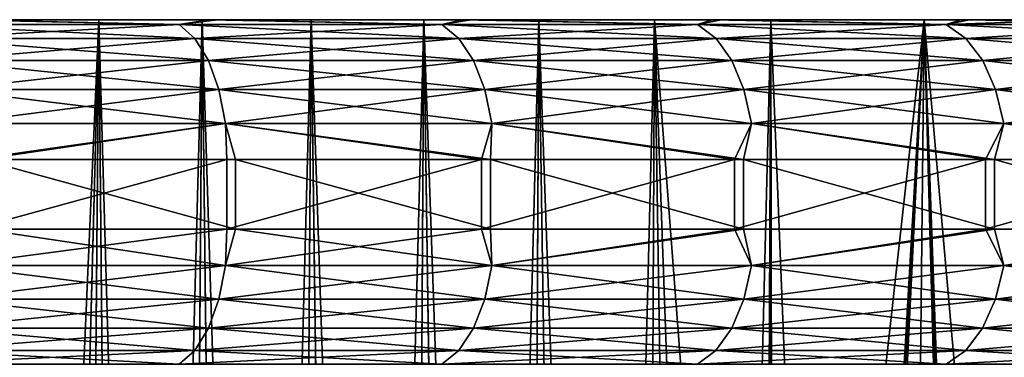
# Model space of a CAD drawing. Header units: millimetres. Extents: x -39.5 to 39.5, y -2 to 94.9.
# Tile 325 of 656: x 17.3 to 22.9, y 18.1 to 20. Entities that reach past the tile are written whole.
import ezdxf

# ---------------------------------------------------------------- set-up
doc = ezdxf.new("R2010")
doc.units = ezdxf.units.MM
doc.header["$LTSCALE"] = 65.185185
for name, color, linetype in [('181', 7, 'CONTINUOUS'), ('392', 7, 'CONTINUOUS'), ('393', 7, 'CONTINUOUS'), ('405', 7, 'CONTINUOUS'), ('406', 7, 'CONTINUOUS'), ('451', 7, 'CONTINUOUS'), ('454', 7, 'CONTINUOUS'), ('456', 7, 'CONTINUOUS')]:
    doc.layers.add(name, color=color, linetype=linetype)

msp = doc.modelspace()

# ---------------------------------------------------------------- linework, layer by layer
at = {"layer": '181', "linetype": 'Continuous'}
for points in [[(16.9748, 20, 34.778), (18.4193, 20, 34.0334), (13.104, 20, 34.4946), (16.9748, 20, 34.778)], [(13.104, 20, 34.4946), (18.4193, 20, 34.0334), (14.1209, 20, 34.0909), (13.104, 20, 34.4946)], [(18.3694, 20, -34.0604), (16.9264, 20, -34.8016), (14.1209, 20, -34.0909), (18.3694, 20, -34.0604)], [(15.1255, 20, -33.6573), (18.3694, 20, -34.0604), (14.1209, 20, -34.0909), (15.1255, 20, -33.6573)], [(14.1209, 20, 34.0909), (18.4193, 20, 34.0334), (15.1255, 20, 33.6573), (14.1209, 20, 34.0909)], [(19.8182, 20, -33.2414), (18.3694, 20, -34.0604), (15.1255, 20, -33.6573), (19.8182, 20, -33.2414)], [(15.423, 20, -33.059), (19.8182, 20, -33.2414), (15.1255, 20, -33.6573), (15.423, 20, -33.059)], [(18.4193, 20, 34.0334), (19.8692, 20, 33.2109), (15.1255, 20, 33.6573), (18.4193, 20, 34.0334)], [(15.1255, 20, 33.6573), (19.8692, 20, 33.2109), (15.423, 20, 33.059), (15.1255, 20, 33.6573)], [(15.7793, 20, -32.5002), (19.8182, 20, -33.2414), (15.423, 20, -33.059), (15.7793, 20, -32.5002)], [(19.8692, 20, 33.2109), (21.3005, 20, 32.3092), (15.423, 20, 33.059), (19.8692, 20, 33.2109)], [(15.423, 20, 33.059), (21.3005, 20, 32.3092), (15.7793, 20, 32.5002), (15.423, 20, 33.059)], [(21.249, 20, -32.343), (19.8182, 20, -33.2414), (15.7793, 20, -32.5002), (21.249, 20, -32.343)], [(16.1951, 20, -31.9798), (21.249, 20, -32.343), (15.7793, 20, -32.5002), (16.1951, 20, -31.9798)], [(15.7793, 20, 32.5002), (21.3005, 20, 32.3092), (16.1951, 20, 31.9798), (15.7793, 20, 32.5002)], [(16.6632, 20, -31.5075), (21.249, 20, -32.343), (16.1951, 20, -31.9798), (16.6632, 20, -31.5075)], [(21.3005, 20, 32.3092), (22.7231, 20, 31.3235), (16.1951, 20, 31.9798), (21.3005, 20, 32.3092)], [(16.1951, 20, 31.9798), (22.7231, 20, 31.3235), (16.6632, 20, 31.5075), (16.1951, 20, 31.9798)], [(22.672, 20, -31.3605), (21.249, 20, -32.343), (16.6632, 20, -31.5075), (22.672, 20, -31.3605)], [(17.1809, 20, -31.0857), (22.672, 20, -31.3605), (16.6632, 20, -31.5075), (17.1809, 20, -31.0857)], [(16.6632, 20, 31.5075), (22.7231, 20, 31.3235), (17.1809, 20, 31.0857), (16.6632, 20, 31.5075)], [(23.3756, 20, -30.8408), (22.672, 20, -31.3605), (17.1809, 20, -31.0857), (23.3756, 20, -30.8408)], [(17.7381, 20, -30.7232), (23.3756, 20, -30.8408), (17.1809, 20, -31.0857), (17.7381, 20, -30.7232)], [(22.7231, 20, 31.3235), (23.4264, 20, 30.8022), (17.1809, 20, 31.0857), (22.7231, 20, 31.3235)], [(17.1809, 20, 31.0857), (23.4264, 20, 30.8022), (17.7381, 20, 30.7232), (17.1809, 20, 31.0857)], [(18.3305, 20, -30.422), (23.3756, 20, -30.8408), (17.7381, 20, -30.7232), (18.3305, 20, -30.422)], [(23.4264, 20, 30.8022), (24.1189, 20, 30.2646), (17.7381, 20, 30.7232), (23.4264, 20, 30.8022)], [(17.7381, 20, 30.7232), (24.1189, 20, 30.2646), (18.3305, 20, 30.422), (17.7381, 20, 30.7232)], [(24.0686, 20, -30.3046), (23.3756, 20, -30.8408), (18.3305, 20, -30.422), (24.0686, 20, -30.3046)], [(18.9547, 20, -30.1845), (24.0686, 20, -30.3046), (18.3305, 20, -30.422), (18.9547, 20, -30.1845)], [(18.3305, 20, 30.422), (24.1189, 20, 30.2646), (18.9547, 20, 30.1845), (18.3305, 20, 30.422)], [(19.5978, 20, -30.0153), (24.0686, 20, -30.3046), (18.9547, 20, -30.1845), (19.5978, 20, -30.0153)], [(24.1189, 20, 30.2646), (24.7965, 20, 29.7124), (18.9547, 20, 30.1845), (24.1189, 20, 30.2646)], [(18.9547, 20, 30.1845), (24.7965, 20, 29.7124), (21.5853, 20, 29.9277), (18.9547, 20, 30.1845)], [(19.5978, 20, 30.0153), (18.9547, 20, 30.1845), (21.5853, 20, 29.9277), (19.5978, 20, 30.0153)], [(21.5853, 20, -29.9277), (24.0686, 20, -30.3046), (19.5978, 20, -30.0153), (21.5853, 20, -29.9277)], [(20.2563, 20, 29.9154), (19.5978, 20, 30.0153), (21.5853, 20, 29.9277), (20.2563, 20, 29.9154)], [(20.2563, 20, -29.9154), (21.5853, 20, -29.9277), (19.5978, 20, -30.0153), (20.2563, 20, -29.9154)], [(20.9184, 20, 29.8862), (20.2563, 20, 29.9154), (21.5853, 20, 29.9277), (20.9184, 20, 29.8862)], [(20.9184, 20, -29.8862), (21.5853, 20, -29.9277), (20.2563, 20, -29.9154), (20.9184, 20, -29.8862)], [(24.7468, 20, -29.7537), (24.0686, 20, -30.3046), (21.5853, 20, -29.9277), (24.7468, 20, -29.7537)], [(22.4632, 20, -29.2746), (24.7468, 20, -29.7537), (21.5853, 20, -29.9277), (22.4632, 20, -29.2746)], [(21.5853, 20, 29.9277), (24.7965, 20, 29.7124), (22.4632, 20, 29.2746), (21.5853, 20, 29.9277)], [(25.4124, 20, -29.1864), (24.7468, 20, -29.7537), (22.4632, 20, -29.2746), (25.4124, 20, -29.1864)], [(23.3212, 20, -28.5957), (25.4124, 20, -29.1864), (22.4632, 20, -29.2746), (23.3212, 20, -28.5957)], [(24.7965, 20, 29.7124), (25.4613, 20, 29.1438), (22.4632, 20, 29.2746), (24.7965, 20, 29.7124)], [(22.4632, 20, 29.2746), (25.4613, 20, 29.1438), (23.3212, 20, 28.5957), (22.4632, 20, 29.2746)]]:
    msp.add_3dface(points, dxfattribs=at)
at = {"layer": '392', "linetype": 'Continuous'}
for points in [[(17.3034, 3.5284, -30.6524), (17.1809, 20, -31.0857), (17.0214, 3.5284, -30.8462), (17.3034, 3.5284, -30.6524)], [(17.7381, 20, -30.7232), (17.1809, 20, -31.0857), (17.3034, 3.5284, -30.6524), (17.7381, 20, -30.7232)], [(17.5955, 3.5284, -30.4735), (17.7381, 20, -30.7232), (17.3034, 3.5284, -30.6524), (17.5955, 3.5284, -30.4735)], [(17.8965, 3.5284, -30.3102), (17.7381, 20, -30.7232), (17.5955, 3.5284, -30.4735), (17.8965, 3.5284, -30.3102)], [(18.3305, 20, -30.422), (17.7381, 20, -30.7232), (18.2054, 3.5284, -30.1629), (18.3305, 20, -30.422)], [(18.2054, 3.5284, -30.1629), (17.7381, 20, -30.7232), (17.8965, 3.5284, -30.3102), (18.2054, 3.5284, -30.1629)], [(18.5214, 3.5284, -30.0321), (18.3305, 20, -30.422), (18.2054, 3.5284, -30.1629), (18.5214, 3.5284, -30.0321)], [(18.9547, 20, -30.1845), (18.3305, 20, -30.422), (18.8436, 3.5284, -29.9181), (18.9547, 20, -30.1845)], [(18.8436, 3.5284, -29.9181), (18.3305, 20, -30.422), (18.5214, 3.5284, -30.0321), (18.8436, 3.5284, -29.9181)], [(19.1706, 3.5284, -29.8212), (18.9547, 20, -30.1845), (18.8436, 3.5284, -29.9181), (19.1706, 3.5284, -29.8212)], [(19.5978, 20, -30.0153), (18.9547, 20, -30.1845), (19.5013, 3.5284, -29.7417), (19.5978, 20, -30.0153)], [(19.5013, 3.5284, -29.7417), (18.9547, 20, -30.1845), (19.1706, 3.5284, -29.8212), (19.5013, 3.5284, -29.7417)], [(19.835, 3.5284, -29.6797), (19.5978, 20, -30.0153), (19.5013, 3.5284, -29.7417), (19.835, 3.5284, -29.6797)], [(20.2563, 20, -29.9154), (19.5978, 20, -30.0153), (20.1703, 3.5284, -29.6351), (20.2563, 20, -29.9154)], [(20.1703, 3.5284, -29.6351), (19.5978, 20, -30.0153), (19.835, 3.5284, -29.6797), (20.1703, 3.5284, -29.6351)], [(20.5059, 3.5284, -29.6081), (20.2563, 20, -29.9154), (20.1703, 3.5284, -29.6351), (20.5059, 3.5284, -29.6081)], [(20.9184, 20, -29.8862), (20.2563, 20, -29.9154), (20.841, 3.5284, -29.5984), (20.9184, 20, -29.8862)], [(20.841, 3.5284, -29.5984), (20.2563, 20, -29.9154), (20.5059, 3.5284, -29.6081), (20.841, 3.5284, -29.5984)], [(21.1747, 3.5284, -29.6057), (20.9184, 20, -29.8862), (20.841, 3.5284, -29.5984), (21.1747, 3.5284, -29.6057)], [(21.5853, 20, -29.9277), (20.9184, 20, -29.8862), (21.546, 11.7384, -29.7782), (21.5853, 20, -29.9277)], [(21.546, 11.7384, -29.7782), (20.9184, 20, -29.8862), (21.5063, 3.5284, -29.63), (21.546, 11.7384, -29.7782)], [(21.5063, 3.5284, -29.63), (20.9184, 20, -29.8862), (21.1747, 3.5284, -29.6057), (21.5063, 3.5284, -29.63)]]:
    msp.add_3dface(points, dxfattribs=at)
at = {"layer": '393', "linetype": 'Continuous'}
for points in [[(21.5853, 20, -29.9277), (21.546, 11.7384, -29.7782), (21.5342, 3.0783, -29.6), (21.5853, 20, -29.9277)], [(21.5449, 3.003, -29.5906), (21.5853, 20, -29.9277), (21.5342, 3.0783, -29.6), (21.5449, 3.003, -29.5906)], [(21.6135, 2.6642, -29.5332), (21.5853, 20, -29.9277), (21.5449, 3.003, -29.5906), (21.6135, 2.6642, -29.5332)], [(22.4632, 20, -29.2746), (21.5853, 20, -29.9277), (22.2789, 2.6642, -29.0345), (22.4632, 20, -29.2746)], [(22.2789, 2.6642, -29.0345), (21.5853, 20, -29.9277), (21.6135, 2.6642, -29.5332), (22.2789, 2.6642, -29.0345)], [(22.9329, 2.6642, -28.5208), (22.4632, 20, -29.2746), (22.2789, 2.6642, -29.0345), (22.9329, 2.6642, -28.5208)], [(23.3212, 20, -28.5957), (22.4632, 20, -29.2746), (23.187, 11.7384, -28.519), (23.3212, 20, -28.5957)], [(23.187, 11.7384, -28.519), (22.4632, 20, -29.2746), (23.0542, 3.5284, -28.4423), (23.187, 11.7384, -28.519)], [(23.0542, 3.5284, -28.4423), (22.4632, 20, -29.2746), (23.0165, 3.0685, -28.4624), (23.0542, 3.5284, -28.4423)], [(23.0165, 3.0685, -28.4624), (22.4632, 20, -29.2746), (23.0059, 3.0022, -28.4695), (23.0165, 3.0685, -28.4624)], [(23.0059, 3.0022, -28.4695), (22.4632, 20, -29.2746), (22.9329, 2.6642, -28.5208), (23.0059, 3.0022, -28.4695)]]:
    msp.add_3dface(points, dxfattribs=at)
at = {"layer": '405', "linetype": 'Continuous'}
for points in [[(21.546, 11.7384, 29.7782), (22.4632, 20, 29.2746), (21.5063, 3.5284, 29.63), (21.546, 11.7384, 29.7782)], [(21.5063, 3.5284, 29.63), (22.4632, 20, 29.2746), (21.5355, 3.0685, 29.5988), (21.5063, 3.5284, 29.63)], [(21.5355, 3.0685, 29.5988), (22.4632, 20, 29.2746), (21.545, 3.0022, 29.5905), (21.5355, 3.0685, 29.5988)], [(21.545, 3.0022, 29.5905), (22.4632, 20, 29.2746), (21.6135, 2.6642, 29.5332), (21.545, 3.0022, 29.5905)], [(21.5853, 20, 29.9277), (22.4632, 20, 29.2746), (21.546, 11.7384, 29.7782), (21.5853, 20, 29.9277)], [(21.6135, 2.6642, 29.5332), (22.4632, 20, 29.2746), (22.2789, 2.6642, 29.0345), (21.6135, 2.6642, 29.5332)], [(22.4632, 20, 29.2746), (23.3212, 20, 28.5957), (22.2789, 2.6642, 29.0345), (22.4632, 20, 29.2746)], [(22.2789, 2.6642, 29.0345), (23.3212, 20, 28.5957), (22.9329, 2.6642, 28.5208), (22.2789, 2.6642, 29.0345)]]:
    msp.add_3dface(points, dxfattribs=at)
at = {"layer": '406', "linetype": 'Continuous'}
for points in [[(17.1809, 20, 31.0857), (17.7381, 20, 30.7232), (17.0192, 3.5284, 30.8478), (17.1809, 20, 31.0857)], [(17.0192, 3.5284, 30.8478), (17.7381, 20, 30.7232), (17.3011, 3.5284, 30.6539), (17.0192, 3.5284, 30.8478)], [(17.3011, 3.5284, 30.6539), (17.7381, 20, 30.7232), (17.5931, 3.5284, 30.4749), (17.3011, 3.5284, 30.6539)], [(17.5931, 3.5284, 30.4749), (17.7381, 20, 30.7232), (17.8941, 3.5284, 30.3114), (17.5931, 3.5284, 30.4749)], [(17.7381, 20, 30.7232), (18.3305, 20, 30.422), (17.8941, 3.5284, 30.3114), (17.7381, 20, 30.7232)], [(17.8941, 3.5284, 30.3114), (18.3305, 20, 30.422), (18.2029, 3.5284, 30.164), (17.8941, 3.5284, 30.3114)], [(18.2029, 3.5284, 30.164), (18.3305, 20, 30.422), (18.519, 3.5284, 30.033), (18.2029, 3.5284, 30.164)], [(18.3305, 20, 30.422), (18.9547, 20, 30.1845), (18.519, 3.5284, 30.033), (18.3305, 20, 30.422)], [(18.519, 3.5284, 30.033), (18.9547, 20, 30.1845), (18.8413, 3.5284, 29.9188), (18.519, 3.5284, 30.033)], [(18.8413, 3.5284, 29.9188), (18.9547, 20, 30.1845), (19.1683, 3.5284, 29.8218), (18.8413, 3.5284, 29.9188)], [(18.9547, 20, 30.1845), (19.5978, 20, 30.0153), (19.1683, 3.5284, 29.8218), (18.9547, 20, 30.1845)], [(19.1683, 3.5284, 29.8218), (19.5978, 20, 30.0153), (19.4992, 3.5284, 29.7422), (19.1683, 3.5284, 29.8218)], [(19.4992, 3.5284, 29.7422), (19.5978, 20, 30.0153), (19.8331, 3.5284, 29.68), (19.4992, 3.5284, 29.7422)], [(19.5978, 20, 30.0153), (20.2563, 20, 29.9154), (19.8331, 3.5284, 29.68), (19.5978, 20, 30.0153)], [(19.8331, 3.5284, 29.68), (20.2563, 20, 29.9154), (20.1688, 3.5284, 29.6353), (19.8331, 3.5284, 29.68)], [(20.1688, 3.5284, 29.6353), (20.2563, 20, 29.9154), (20.5047, 3.5284, 29.6081), (20.1688, 3.5284, 29.6353)], [(20.2563, 20, 29.9154), (20.9184, 20, 29.8862), (20.5047, 3.5284, 29.6081), (20.2563, 20, 29.9154)], [(20.5047, 3.5284, 29.6081), (20.9184, 20, 29.8862), (20.8401, 3.5284, 29.5984), (20.5047, 3.5284, 29.6081)], [(20.8401, 3.5284, 29.5984), (20.9184, 20, 29.8862), (21.1743, 3.5284, 29.6057), (20.8401, 3.5284, 29.5984)], [(20.9184, 20, 29.8862), (21.5853, 20, 29.9277), (21.1743, 3.5284, 29.6057), (20.9184, 20, 29.8862)], [(21.5853, 20, 29.9277), (21.546, 11.7384, 29.7782), (21.1743, 3.5284, 29.6057), (21.5853, 20, 29.9277)]]:
    msp.add_3dface(points, dxfattribs=at)
at = {"layer": '451', "linetype": 'Continuous'}
for points in [[(18.4702, 18.8, -34.9156), (17.0178, 18.8, -35.6461), (18.4702, 19.2, -34.9156), (18.4702, 18.8, -34.9156)], [(18.4702, 19.2, -34.9156), (17.0178, 18.8, -35.6461), (17.0178, 19.2, -35.6461), (18.4702, 19.2, -34.9156)], [(17.0672, 18.8, 35.6225), (18.5214, 18.8, 34.8885), (17.0672, 19.2, 35.6225), (17.0672, 18.8, 35.6225)], [(17.0672, 19.2, 35.6225), (18.5214, 18.8, 34.8885), (18.5214, 19.2, 34.8885), (17.0672, 19.2, 35.6225)], [(19.9285, 18.8, -34.1043), (18.4702, 18.8, -34.9156), (19.9285, 19.2, -34.1043), (19.9285, 18.8, -34.1043)], [(19.9285, 19.2, -34.1043), (18.4702, 18.8, -34.9156), (18.4702, 19.2, -34.9156), (19.9285, 19.2, -34.1043)], [(18.5214, 18.8, 34.8885), (19.9808, 18.8, 34.0737), (18.5214, 19.2, 34.8885), (18.5214, 18.8, 34.8885)], [(18.5214, 19.2, 34.8885), (19.9808, 18.8, 34.0737), (19.9808, 19.2, 34.0737), (18.5214, 19.2, 34.8885)], [(21.3765, 18.8, -33.2159), (19.9285, 18.8, -34.1043), (21.3765, 19.2, -33.2159), (21.3765, 18.8, -33.2159)], [(21.3765, 19.2, -33.2159), (19.9285, 18.8, -34.1043), (19.9285, 19.2, -34.1043), (21.3765, 19.2, -33.2159)], [(19.9808, 18.8, 34.0737), (21.4294, 18.8, 33.1818), (19.9808, 19.2, 34.0737), (19.9808, 18.8, 34.0737)], [(19.9808, 19.2, 34.0737), (21.4294, 18.8, 33.1818), (21.4294, 19.2, 33.1818), (19.9808, 19.2, 34.0737)], [(22.8133, 18.8, -32.246), (21.3765, 18.8, -33.2159), (22.8133, 19.2, -32.246), (22.8133, 18.8, -32.246)], [(22.8133, 19.2, -32.246), (21.3765, 18.8, -33.2159), (21.3765, 19.2, -33.2159), (22.8133, 19.2, -32.246)], [(21.4294, 18.8, 33.1818), (22.8661, 18.8, 32.2086), (21.4294, 19.2, 33.1818), (21.4294, 18.8, 33.1818)], [(21.4294, 19.2, 33.1818), (22.8661, 18.8, 32.2086), (22.8661, 19.2, 32.2086), (21.4294, 19.2, 33.1818)], [(24.2275, 18.8, -31.1974), (22.8133, 18.8, -32.246), (24.2275, 19.2, -31.1974), (24.2275, 18.8, -31.1974)], [(24.2275, 19.2, -31.1974), (22.8133, 18.8, -32.246), (22.8133, 19.2, -32.246), (24.2275, 19.2, -31.1974)], [(22.8661, 18.8, 32.2086), (24.2795, 18.8, 31.1569), (22.8661, 19.2, 32.2086), (22.8661, 18.8, 32.2086)], [(22.8661, 19.2, 32.2086), (24.2795, 18.8, 31.1569), (24.2795, 19.2, 31.1569), (22.8661, 19.2, 32.2086)]]:
    msp.add_3dface(points, dxfattribs=at)
at = {"layer": '454', "linetype": 'Continuous'}
for points in [[(17.0178, 18.8, -35.6461), (18.4702, 18.8, -34.9156), (16.9014, 18.5929, -35.6713), (17.0178, 18.8, -35.6461)], [(18.4702, 18.8, -34.9156), (18.4628, 18.5929, -34.8887), (16.9014, 18.5929, -35.6713), (18.4702, 18.8, -34.9156)], [(17.0672, 18.8, 35.6225), (16.9014, 18.5929, 35.6713), (18.4628, 18.5929, 34.8887), (17.0672, 18.8, 35.6225)], [(18.5214, 18.8, 34.8885), (17.0672, 18.8, 35.6225), (18.4628, 18.5929, 34.8887), (18.5214, 18.8, 34.8885)], [(18.4702, 18.8, -34.9156), (19.9285, 18.8, -34.1043), (18.4628, 18.5929, -34.8887), (18.4702, 18.8, -34.9156)], [(19.9285, 18.8, -34.1043), (19.9879, 18.5929, -34.0379), (18.4628, 18.5929, -34.8887), (19.9285, 18.8, -34.1043)], [(18.5214, 18.8, 34.8885), (18.4628, 18.5929, 34.8887), (19.9879, 18.5929, 34.0379), (18.5214, 18.8, 34.8885)], [(19.9808, 18.8, 34.0737), (18.5214, 18.8, 34.8885), (19.9879, 18.5929, 34.0379), (19.9808, 18.8, 34.0737)], [(19.9285, 18.8, -34.1043), (21.3765, 18.8, -33.2159), (19.9879, 18.5929, -34.0379), (19.9285, 18.8, -34.1043)], [(21.4294, 18.8, 33.1818), (19.9808, 18.8, 34.0737), (19.9879, 18.5929, 34.0379), (21.4294, 18.8, 33.1818)], [(21.3765, 18.8, -33.2159), (21.474, 18.5929, -33.1205), (19.9879, 18.5929, -34.0379), (21.3765, 18.8, -33.2159)], [(21.4294, 18.8, 33.1818), (19.9879, 18.5929, 34.0379), (21.474, 18.5929, 33.1205), (21.4294, 18.8, 33.1818)], [(21.3765, 18.8, -33.2159), (22.8133, 18.8, -32.246), (21.474, 18.5929, -33.1205), (21.3765, 18.8, -33.2159)], [(22.8661, 18.8, 32.2086), (21.4294, 18.8, 33.1818), (21.474, 18.5929, 33.1205), (22.8661, 18.8, 32.2086)], [(22.8133, 18.8, -32.246), (22.918, 18.5929, -32.1382), (21.474, 18.5929, -33.1205), (22.8133, 18.8, -32.246)], [(22.8661, 18.8, 32.2086), (21.474, 18.5929, 33.1205), (22.918, 18.5929, 32.1382), (22.8661, 18.8, 32.2086)], [(22.8133, 18.8, -32.246), (24.2275, 18.8, -31.1974), (22.918, 18.5929, -32.1382), (22.8133, 18.8, -32.246)], [(24.2795, 18.8, 31.1569), (22.8661, 18.8, 32.2086), (22.918, 18.5929, 32.1382), (24.2795, 18.8, 31.1569)], [(24.2275, 18.8, -31.1974), (24.3171, 18.5929, -31.093), (22.918, 18.5929, -32.1382), (24.2275, 18.8, -31.1974)], [(24.2795, 18.8, 31.1569), (22.918, 18.5929, 32.1382), (24.3171, 18.5929, 31.093), (24.2795, 18.8, 31.1569)], [(16.8672, 18.3998, 35.5989), (18.4253, 18.3998, 34.818), (16.9014, 18.5929, 35.6713), (16.8672, 18.3998, 35.5989)], [(18.4253, 18.3998, -34.818), (16.8672, 18.3998, -35.5989), (18.4628, 18.5929, -34.8887), (18.4253, 18.3998, -34.818)], [(18.4628, 18.5929, -34.8887), (16.8672, 18.3998, -35.5989), (16.9014, 18.5929, -35.6713), (18.4628, 18.5929, -34.8887)], [(16.9014, 18.5929, 35.6713), (18.4253, 18.3998, 34.818), (18.4628, 18.5929, 34.8887), (16.9014, 18.5929, 35.6713)], [(18.4253, 18.3998, 34.818), (19.9474, 18.3998, 33.9689), (18.4628, 18.5929, 34.8887), (18.4253, 18.3998, 34.818)], [(19.9474, 18.3998, -33.9689), (18.4253, 18.3998, -34.818), (19.9879, 18.5929, -34.0379), (19.9474, 18.3998, -33.9689)], [(19.9879, 18.5929, -34.0379), (18.4253, 18.3998, -34.818), (18.4628, 18.5929, -34.8887), (19.9879, 18.5929, -34.0379)], [(18.4628, 18.5929, 34.8887), (19.9474, 18.3998, 33.9689), (19.9879, 18.5929, 34.0379), (18.4628, 18.5929, 34.8887)], [(19.9474, 18.3998, 33.9689), (21.4304, 18.3998, 33.0533), (19.9879, 18.5929, 34.0379), (19.9474, 18.3998, 33.9689)], [(21.4304, 18.3998, -33.0533), (19.9474, 18.3998, -33.9689), (21.474, 18.5929, -33.1205), (21.4304, 18.3998, -33.0533)], [(21.474, 18.5929, -33.1205), (19.9474, 18.3998, -33.9689), (19.9879, 18.5929, -34.0379), (21.474, 18.5929, -33.1205)], [(19.9879, 18.5929, 34.0379), (21.4304, 18.3998, 33.0533), (21.474, 18.5929, 33.1205), (19.9879, 18.5929, 34.0379)], [(21.4304, 18.3998, 33.0533), (22.8715, 18.3998, 32.073), (21.474, 18.5929, 33.1205), (21.4304, 18.3998, 33.0533)], [(22.8715, 18.3998, -32.073), (21.4304, 18.3998, -33.0533), (22.918, 18.5929, -32.1382), (22.8715, 18.3998, -32.073)], [(22.918, 18.5929, -32.1382), (21.4304, 18.3998, -33.0533), (21.474, 18.5929, -33.1205), (22.918, 18.5929, -32.1382)], [(21.474, 18.5929, 33.1205), (22.8715, 18.3998, 32.073), (22.918, 18.5929, 32.1382), (21.474, 18.5929, 33.1205)], [(22.8715, 18.3998, 32.073), (24.2678, 18.3998, 31.03), (22.918, 18.5929, 32.1382), (22.8715, 18.3998, 32.073)], [(24.2678, 18.3998, -31.03), (22.8715, 18.3998, -32.073), (24.3171, 18.5929, -31.093), (24.2678, 18.3998, -31.03)], [(24.3171, 18.5929, -31.093), (22.8715, 18.3998, -32.073), (22.918, 18.5929, -32.1382), (24.3171, 18.5929, -31.093)], [(22.918, 18.5929, 32.1382), (24.2678, 18.3998, 31.03), (24.3171, 18.5929, 31.093), (22.918, 18.5929, 32.1382)], [(16.8127, 18.234, 35.4839), (18.3658, 18.234, 34.7055), (16.8672, 18.3998, 35.5989), (16.8127, 18.234, 35.4839)], [(18.3658, 18.234, -34.7055), (16.8127, 18.234, -35.4839), (18.4253, 18.3998, -34.818), (18.3658, 18.234, -34.7055)], [(18.4253, 18.3998, -34.818), (16.8127, 18.234, -35.4839), (16.8672, 18.3998, -35.5989), (18.4253, 18.3998, -34.818)], [(16.8672, 18.3998, 35.5989), (18.3658, 18.234, 34.7055), (18.4253, 18.3998, 34.818), (16.8672, 18.3998, 35.5989)], [(18.3658, 18.234, 34.7055), (19.8829, 18.234, 33.8591), (18.4253, 18.3998, 34.818), (18.3658, 18.234, 34.7055)], [(19.8829, 18.234, -33.8591), (18.3658, 18.234, -34.7055), (19.9474, 18.3998, -33.9689), (19.8829, 18.234, -33.8591)], [(19.9474, 18.3998, -33.9689), (18.3658, 18.234, -34.7055), (18.4253, 18.3998, -34.818), (19.9474, 18.3998, -33.9689)], [(18.4253, 18.3998, 34.818), (19.8829, 18.234, 33.8591), (19.9474, 18.3998, 33.9689), (18.4253, 18.3998, 34.818)], [(19.8829, 18.234, 33.8591), (21.3612, 18.234, 32.9465), (19.9474, 18.3998, 33.9689), (19.8829, 18.234, 33.8591)], [(21.3612, 18.234, -32.9465), (19.8829, 18.234, -33.8591), (21.4304, 18.3998, -33.0533), (21.3612, 18.234, -32.9465)], [(21.4304, 18.3998, -33.0533), (19.8829, 18.234, -33.8591), (19.9474, 18.3998, -33.9689), (21.4304, 18.3998, -33.0533)], [(19.9474, 18.3998, 33.9689), (21.3612, 18.234, 32.9465), (21.4304, 18.3998, 33.0533), (19.9474, 18.3998, 33.9689)], [(21.3612, 18.234, 32.9465), (22.7976, 18.234, 31.9694), (21.4304, 18.3998, 33.0533), (21.3612, 18.234, 32.9465)], [(22.7976, 18.234, -31.9694), (21.3612, 18.234, -32.9465), (22.8715, 18.3998, -32.073), (22.7976, 18.234, -31.9694)], [(22.8715, 18.3998, -32.073), (21.3612, 18.234, -32.9465), (21.4304, 18.3998, -33.0533), (22.8715, 18.3998, -32.073)], [(21.4304, 18.3998, 33.0533), (22.7976, 18.234, 31.9694), (22.8715, 18.3998, 32.073), (21.4304, 18.3998, 33.0533)], [(22.7976, 18.234, 31.9694), (24.1894, 18.234, 30.9297), (22.8715, 18.3998, 32.073), (22.7976, 18.234, 31.9694)], [(24.1894, 18.234, -30.9297), (22.7976, 18.234, -31.9694), (24.2678, 18.3998, -31.03), (24.1894, 18.234, -30.9297)], [(24.2678, 18.3998, -31.03), (22.7976, 18.234, -31.9694), (22.8715, 18.3998, -32.073), (24.2678, 18.3998, -31.03)], [(22.8715, 18.3998, 32.073), (24.1894, 18.234, 30.9297), (24.2678, 18.3998, 31.03), (22.8715, 18.3998, 32.073)], [(16.7416, 18.1069, 35.3339), (18.2882, 18.1069, 34.5588), (16.8127, 18.234, 35.4839), (16.7416, 18.1069, 35.3339)], [(18.2882, 18.1069, -34.5588), (16.7416, 18.1069, -35.3339), (18.3658, 18.234, -34.7055), (18.2882, 18.1069, -34.5588)], [(18.3658, 18.234, -34.7055), (16.7416, 18.1069, -35.3339), (16.8127, 18.234, -35.4839), (18.3658, 18.234, -34.7055)], [(16.8127, 18.234, 35.4839), (18.2882, 18.1069, 34.5588), (18.3658, 18.234, 34.7055), (16.8127, 18.234, 35.4839)], [(18.2882, 18.1069, 34.5588), (19.7989, 18.1069, 33.716), (18.3658, 18.234, 34.7055), (18.2882, 18.1069, 34.5588)], [(19.7989, 18.1069, -33.716), (18.2882, 18.1069, -34.5588), (19.8829, 18.234, -33.8591), (19.7989, 18.1069, -33.716)], [(19.8829, 18.234, -33.8591), (18.2882, 18.1069, -34.5588), (18.3658, 18.234, -34.7055), (19.8829, 18.234, -33.8591)], [(18.3658, 18.234, 34.7055), (19.7989, 18.1069, 33.716), (19.8829, 18.234, 33.8591), (18.3658, 18.234, 34.7055)], [(19.7989, 18.1069, 33.716), (21.2709, 18.1069, 32.8073), (19.8829, 18.234, 33.8591), (19.7989, 18.1069, 33.716)], [(21.2709, 18.1069, -32.8073), (19.7989, 18.1069, -33.716), (21.3612, 18.234, -32.9465), (21.2709, 18.1069, -32.8073)], [(21.3612, 18.234, -32.9465), (19.7989, 18.1069, -33.716), (19.8829, 18.234, -33.8591), (21.3612, 18.234, -32.9465)], [(19.8829, 18.234, 33.8591), (21.2709, 18.1069, 32.8073), (21.3612, 18.234, 32.9465), (19.8829, 18.234, 33.8591)], [(21.2709, 18.1069, 32.8073), (22.7013, 18.1069, 31.8343), (21.3612, 18.234, 32.9465), (21.2709, 18.1069, 32.8073)], [(22.7013, 18.1069, -31.8343), (21.2709, 18.1069, -32.8073), (22.7976, 18.234, -31.9694), (22.7013, 18.1069, -31.8343)], [(22.7976, 18.234, -31.9694), (21.2709, 18.1069, -32.8073), (21.3612, 18.234, -32.9465), (22.7976, 18.234, -31.9694)], [(21.3612, 18.234, 32.9465), (22.7013, 18.1069, 31.8343), (22.7976, 18.234, 31.9694), (21.3612, 18.234, 32.9465)], [(22.7013, 18.1069, 31.8343), (24.0872, 18.1069, 30.799), (22.7976, 18.234, 31.9694), (22.7013, 18.1069, 31.8343)], [(24.0872, 18.1069, -30.799), (22.7013, 18.1069, -31.8343), (24.1894, 18.234, -30.9297), (24.0872, 18.1069, -30.799)], [(24.1894, 18.234, -30.9297), (22.7013, 18.1069, -31.8343), (22.7976, 18.234, -31.9694), (24.1894, 18.234, -30.9297)], [(22.7976, 18.234, 31.9694), (24.0872, 18.1069, 30.799), (24.1894, 18.234, 30.9297), (22.7976, 18.234, 31.9694)], [(16.6589, 18.027, 35.1593), (18.1978, 18.027, 34.388), (16.7416, 18.1069, 35.3339), (16.6589, 18.027, 35.1593)], [(18.1978, 18.027, -34.388), (16.6589, 18.027, -35.1593), (18.2882, 18.1069, -34.5588), (18.1978, 18.027, -34.388)], [(18.2882, 18.1069, -34.5588), (16.6589, 18.027, -35.1593), (16.7416, 18.1069, -35.3339), (18.2882, 18.1069, -34.5588)], [(16.7416, 18.1069, 35.3339), (18.1978, 18.027, 34.388), (18.2882, 18.1069, 34.5588), (16.7416, 18.1069, 35.3339)], [(18.1978, 18.027, 34.388), (19.7011, 18.027, 33.5494), (18.2882, 18.1069, 34.5588), (18.1978, 18.027, 34.388)], [(19.7011, 18.027, -33.5494), (18.1978, 18.027, -34.388), (19.7989, 18.1069, -33.716), (19.7011, 18.027, -33.5494)], [(19.7989, 18.1069, -33.716), (18.1978, 18.027, -34.388), (18.2882, 18.1069, -34.5588), (19.7989, 18.1069, -33.716)], [(18.2882, 18.1069, 34.5588), (19.7011, 18.027, 33.5494), (19.7989, 18.1069, 33.716), (18.2882, 18.1069, 34.5588)], [(19.7011, 18.027, 33.5494), (21.1658, 18.027, 32.6451), (19.7989, 18.1069, 33.716), (19.7011, 18.027, 33.5494)], [(21.1658, 18.027, -32.6451), (19.7011, 18.027, -33.5494), (21.2709, 18.1069, -32.8073), (21.1658, 18.027, -32.6451)], [(21.2709, 18.1069, -32.8073), (19.7011, 18.027, -33.5494), (19.7989, 18.1069, -33.716), (21.2709, 18.1069, -32.8073)], [(19.7989, 18.1069, 33.716), (21.1658, 18.027, 32.6451), (21.2709, 18.1069, 32.8073), (19.7989, 18.1069, 33.716)], [(21.1658, 18.027, 32.6451), (22.5891, 18.027, 31.677), (21.2709, 18.1069, 32.8073), (21.1658, 18.027, 32.6451)], [(22.5891, 18.027, -31.677), (21.1658, 18.027, -32.6451), (22.7013, 18.1069, -31.8343), (22.5891, 18.027, -31.677)], [(22.7013, 18.1069, -31.8343), (21.1658, 18.027, -32.6451), (21.2709, 18.1069, -32.8073), (22.7013, 18.1069, -31.8343)], [(21.2709, 18.1069, 32.8073), (22.5891, 18.027, 31.677), (22.7013, 18.1069, 31.8343), (21.2709, 18.1069, 32.8073)], [(22.5891, 18.027, 31.677), (23.9681, 18.027, 30.6468), (22.7013, 18.1069, 31.8343), (22.5891, 18.027, 31.677)], [(23.9681, 18.027, -30.6468), (22.5891, 18.027, -31.677), (24.0872, 18.1069, -30.799), (23.9681, 18.027, -30.6468)], [(24.0872, 18.1069, -30.799), (22.5891, 18.027, -31.677), (22.7013, 18.1069, -31.8343), (24.0872, 18.1069, -30.799)], [(22.7013, 18.1069, 31.8343), (23.9681, 18.027, 30.6468), (24.0872, 18.1069, 30.799), (22.7013, 18.1069, 31.8343)]]:
    msp.add_3dface(points, dxfattribs=at)
at = {"layer": '456', "linetype": 'Continuous'}
for points in [[(16.6592, 19.9727, -35.1601), (16.9264, 20, -34.8016), (18.1982, 19.9727, -34.3887), (16.6592, 19.9727, -35.1601)], [(18.1982, 19.9727, 34.3887), (16.9748, 20, 34.778), (16.6592, 19.9727, 35.1601), (18.1982, 19.9727, 34.3887)], [(16.6592, 19.9727, -35.1601), (18.1982, 19.9727, -34.3887), (16.7419, 19.8927, -35.3346), (16.6592, 19.9727, -35.1601)], [(18.1982, 19.9727, 34.3887), (16.6592, 19.9727, 35.1601), (18.2885, 19.8927, 34.5594), (18.1982, 19.9727, 34.3887)], [(18.2885, 19.8927, 34.5594), (16.6592, 19.9727, 35.1601), (16.7419, 19.8927, 35.3346), (18.2885, 19.8927, 34.5594)], [(16.7419, 19.8927, -35.3346), (18.1982, 19.9727, -34.3887), (18.2885, 19.8927, -34.5594), (16.7419, 19.8927, -35.3346)], [(16.9264, 20, -34.8016), (18.3694, 20, -34.0604), (18.1982, 19.9727, -34.3887), (16.9264, 20, -34.8016)], [(18.4193, 20, 34.0334), (16.9748, 20, 34.778), (18.1982, 19.9727, 34.3887), (18.4193, 20, 34.0334)], [(18.1982, 19.9727, -34.3887), (18.3694, 20, -34.0604), (19.7015, 19.9727, -33.5501), (18.1982, 19.9727, -34.3887)], [(19.7015, 19.9727, 33.5501), (18.4193, 20, 34.0334), (18.1982, 19.9727, 34.3887), (19.7015, 19.9727, 33.5501)], [(18.1982, 19.9727, -34.3887), (19.7015, 19.9727, -33.5501), (18.2885, 19.8927, -34.5594), (18.1982, 19.9727, -34.3887)], [(19.7015, 19.9727, 33.5501), (18.1982, 19.9727, 34.3887), (19.7993, 19.8927, 33.7167), (19.7015, 19.9727, 33.5501)], [(19.7993, 19.8927, 33.7167), (18.1982, 19.9727, 34.3887), (18.2885, 19.8927, 34.5594), (19.7993, 19.8927, 33.7167)], [(18.2885, 19.8927, -34.5594), (19.7015, 19.9727, -33.5501), (19.7993, 19.8927, -33.7167), (18.2885, 19.8927, -34.5594)], [(18.3694, 20, -34.0604), (19.8182, 20, -33.2414), (19.7015, 19.9727, -33.5501), (18.3694, 20, -34.0604)], [(19.8692, 20, 33.2109), (18.4193, 20, 34.0334), (19.7015, 19.9727, 33.5501), (19.8692, 20, 33.2109)], [(19.7015, 19.9727, -33.5501), (19.8182, 20, -33.2414), (21.1662, 19.9727, -32.6458), (19.7015, 19.9727, -33.5501)], [(21.1662, 19.9727, 32.6458), (19.8692, 20, 33.2109), (19.7015, 19.9727, 33.5501), (21.1662, 19.9727, 32.6458)], [(19.7015, 19.9727, -33.5501), (21.1662, 19.9727, -32.6458), (19.7993, 19.8927, -33.7167), (19.7015, 19.9727, -33.5501)], [(21.1662, 19.9727, 32.6458), (19.7015, 19.9727, 33.5501), (21.2713, 19.8927, 32.8079), (21.1662, 19.9727, 32.6458)], [(21.2713, 19.8927, 32.8079), (19.7015, 19.9727, 33.5501), (19.7993, 19.8927, 33.7167), (21.2713, 19.8927, 32.8079)], [(19.7993, 19.8927, -33.7167), (21.1662, 19.9727, -32.6458), (21.2713, 19.8927, -32.8079), (19.7993, 19.8927, -33.7167)], [(19.8182, 20, -33.2414), (21.249, 20, -32.343), (21.1662, 19.9727, -32.6458), (19.8182, 20, -33.2414)], [(21.3005, 20, 32.3092), (19.8692, 20, 33.2109), (21.1662, 19.9727, 32.6458), (21.3005, 20, 32.3092)], [(21.1662, 19.9727, -32.6458), (21.249, 20, -32.343), (22.5895, 19.9727, -31.6776), (21.1662, 19.9727, -32.6458)], [(22.5895, 19.9727, 31.6776), (21.3005, 20, 32.3092), (21.1662, 19.9727, 32.6458), (22.5895, 19.9727, 31.6776)], [(21.1662, 19.9727, -32.6458), (22.5895, 19.9727, -31.6776), (21.2713, 19.8927, -32.8079), (21.1662, 19.9727, -32.6458)], [(22.5895, 19.9727, 31.6776), (21.1662, 19.9727, 32.6458), (22.7017, 19.8927, 31.8349), (22.5895, 19.9727, 31.6776)], [(22.7017, 19.8927, 31.8349), (21.1662, 19.9727, 32.6458), (21.2713, 19.8927, 32.8079), (22.7017, 19.8927, 31.8349)], [(21.249, 20, -32.343), (22.672, 20, -31.3605), (22.5895, 19.9727, -31.6776), (21.249, 20, -32.343)], [(21.2713, 19.8927, -32.8079), (22.5895, 19.9727, -31.6776), (22.7017, 19.8927, -31.8349), (21.2713, 19.8927, -32.8079)], [(22.7231, 20, 31.3235), (21.3005, 20, 32.3092), (22.5895, 19.9727, 31.6776), (22.7231, 20, 31.3235)], [(22.672, 20, -31.3605), (23.3756, 20, -30.8408), (22.5895, 19.9727, -31.6776), (22.672, 20, -31.3605)], [(22.5895, 19.9727, -31.6776), (23.3756, 20, -30.8408), (23.9686, 19.9727, -30.6474), (22.5895, 19.9727, -31.6776)], [(23.9686, 19.9727, 30.6474), (22.7231, 20, 31.3235), (22.5895, 19.9727, 31.6776), (23.9686, 19.9727, 30.6474)], [(22.5895, 19.9727, -31.6776), (23.9686, 19.9727, -30.6474), (22.7017, 19.8927, -31.8349), (22.5895, 19.9727, -31.6776)], [(23.9686, 19.9727, 30.6474), (22.5895, 19.9727, 31.6776), (24.0876, 19.8927, 30.7995), (23.9686, 19.9727, 30.6474)], [(24.0876, 19.8927, 30.7995), (22.5895, 19.9727, 31.6776), (22.7017, 19.8927, 31.8349), (24.0876, 19.8927, 30.7995)], [(22.7017, 19.8927, -31.8349), (23.9686, 19.9727, -30.6474), (24.0876, 19.8927, -30.7995), (22.7017, 19.8927, -31.8349)], [(23.4264, 20, 30.8022), (22.7231, 20, 31.3235), (23.9686, 19.9727, 30.6474), (23.4264, 20, 30.8022)], [(16.7419, 19.8927, -35.3346), (18.2885, 19.8927, -34.5594), (16.8129, 19.7654, -35.4844), (16.7419, 19.8927, -35.3346)], [(18.2885, 19.8927, 34.5594), (16.7419, 19.8927, 35.3346), (18.366, 19.7654, 34.706), (18.2885, 19.8927, 34.5594)], [(18.366, 19.7654, 34.706), (16.7419, 19.8927, 35.3346), (16.8129, 19.7654, 35.4844), (18.366, 19.7654, 34.706)], [(16.8129, 19.7654, -35.4844), (18.2885, 19.8927, -34.5594), (18.366, 19.7654, -34.706), (16.8129, 19.7654, -35.4844)], [(18.2885, 19.8927, -34.5594), (19.7993, 19.8927, -33.7167), (18.366, 19.7654, -34.706), (18.2885, 19.8927, -34.5594)], [(19.7993, 19.8927, 33.7167), (18.2885, 19.8927, 34.5594), (19.8832, 19.7654, 33.8596), (19.7993, 19.8927, 33.7167)], [(19.8832, 19.7654, 33.8596), (18.2885, 19.8927, 34.5594), (18.366, 19.7654, 34.706), (19.8832, 19.7654, 33.8596)], [(18.366, 19.7654, -34.706), (19.7993, 19.8927, -33.7167), (19.8832, 19.7654, -33.8596), (18.366, 19.7654, -34.706)], [(19.7993, 19.8927, -33.7167), (21.2713, 19.8927, -32.8079), (19.8832, 19.7654, -33.8596), (19.7993, 19.8927, -33.7167)], [(21.2713, 19.8927, 32.8079), (19.7993, 19.8927, 33.7167), (21.3615, 19.7654, 32.947), (21.2713, 19.8927, 32.8079)], [(21.3615, 19.7654, 32.947), (19.7993, 19.8927, 33.7167), (19.8832, 19.7654, 33.8596), (21.3615, 19.7654, 32.947)], [(19.8832, 19.7654, -33.8596), (21.2713, 19.8927, -32.8079), (21.3615, 19.7654, -32.947), (19.8832, 19.7654, -33.8596)], [(21.2713, 19.8927, -32.8079), (22.7017, 19.8927, -31.8349), (21.3615, 19.7654, -32.947), (21.2713, 19.8927, -32.8079)], [(22.7017, 19.8927, 31.8349), (21.2713, 19.8927, 32.8079), (22.7979, 19.7654, 31.9698), (22.7017, 19.8927, 31.8349)], [(22.7979, 19.7654, 31.9698), (21.2713, 19.8927, 32.8079), (21.3615, 19.7654, 32.947), (22.7979, 19.7654, 31.9698)], [(21.3615, 19.7654, -32.947), (22.7017, 19.8927, -31.8349), (22.7979, 19.7654, -31.9698), (21.3615, 19.7654, -32.947)], [(22.7017, 19.8927, -31.8349), (24.0876, 19.8927, -30.7995), (22.7979, 19.7654, -31.9698), (22.7017, 19.8927, -31.8349)], [(24.0876, 19.8927, 30.7995), (22.7017, 19.8927, 31.8349), (24.1898, 19.7654, 30.9301), (24.0876, 19.8927, 30.7995)], [(24.1898, 19.7654, 30.9301), (22.7017, 19.8927, 31.8349), (22.7979, 19.7654, 31.9698), (24.1898, 19.7654, 30.9301)], [(22.7979, 19.7654, -31.9698), (24.0876, 19.8927, -30.7995), (24.1898, 19.7654, -30.9301), (22.7979, 19.7654, -31.9698)], [(16.8129, 19.7654, -35.4844), (18.366, 19.7654, -34.706), (16.8674, 19.5995, -35.5993), (16.8129, 19.7654, -35.4844)], [(18.366, 19.7654, 34.706), (16.8129, 19.7654, 35.4844), (18.4255, 19.5995, 34.8184), (18.366, 19.7654, 34.706)], [(18.4255, 19.5995, 34.8184), (16.8129, 19.7654, 35.4844), (16.8674, 19.5995, 35.5993), (18.4255, 19.5995, 34.8184)], [(16.8674, 19.5995, -35.5993), (18.366, 19.7654, -34.706), (18.4255, 19.5995, -34.8184), (16.8674, 19.5995, -35.5993)], [(18.366, 19.7654, -34.706), (19.8832, 19.7654, -33.8596), (18.4255, 19.5995, -34.8184), (18.366, 19.7654, -34.706)], [(19.8832, 19.7654, 33.8596), (18.366, 19.7654, 34.706), (19.9476, 19.5995, 33.9693), (19.8832, 19.7654, 33.8596)], [(19.9476, 19.5995, 33.9693), (18.366, 19.7654, 34.706), (18.4255, 19.5995, 34.8184), (19.9476, 19.5995, 33.9693)], [(18.4255, 19.5995, -34.8184), (19.8832, 19.7654, -33.8596), (19.9476, 19.5995, -33.9693), (18.4255, 19.5995, -34.8184)], [(19.8832, 19.7654, -33.8596), (21.3615, 19.7654, -32.947), (19.9476, 19.5995, -33.9693), (19.8832, 19.7654, -33.8596)], [(21.3615, 19.7654, 32.947), (19.8832, 19.7654, 33.8596), (21.4307, 19.5995, 33.0537), (21.3615, 19.7654, 32.947)], [(21.4307, 19.5995, 33.0537), (19.8832, 19.7654, 33.8596), (19.9476, 19.5995, 33.9693), (21.4307, 19.5995, 33.0537)], [(19.9476, 19.5995, -33.9693), (21.3615, 19.7654, -32.947), (21.4307, 19.5995, -33.0537), (19.9476, 19.5995, -33.9693)], [(21.3615, 19.7654, -32.947), (22.7979, 19.7654, -31.9698), (21.4307, 19.5995, -33.0537), (21.3615, 19.7654, -32.947)], [(22.7979, 19.7654, 31.9698), (21.3615, 19.7654, 32.947), (22.8718, 19.5995, 32.0734), (22.7979, 19.7654, 31.9698)], [(22.8718, 19.5995, 32.0734), (21.3615, 19.7654, 32.947), (21.4307, 19.5995, 33.0537), (22.8718, 19.5995, 32.0734)], [(21.4307, 19.5995, -33.0537), (22.7979, 19.7654, -31.9698), (22.8718, 19.5995, -32.0734), (21.4307, 19.5995, -33.0537)], [(22.7979, 19.7654, -31.9698), (24.1898, 19.7654, -30.9301), (22.8718, 19.5995, -32.0734), (22.7979, 19.7654, -31.9698)], [(24.1898, 19.7654, 30.9301), (22.7979, 19.7654, 31.9698), (24.2681, 19.5995, 31.0303), (24.1898, 19.7654, 30.9301)], [(24.2681, 19.5995, 31.0303), (22.7979, 19.7654, 31.9698), (22.8718, 19.5995, 32.0734), (24.2681, 19.5995, 31.0303)], [(22.8718, 19.5995, -32.0734), (24.1898, 19.7654, -30.9301), (24.2681, 19.5995, -31.0303), (22.8718, 19.5995, -32.0734)], [(16.8674, 19.5995, -35.5993), (18.4255, 19.5995, -34.8184), (16.9015, 19.4062, -35.6715), (16.8674, 19.5995, -35.5993)], [(18.4255, 19.5995, 34.8184), (16.8674, 19.5995, 35.5993), (18.4629, 19.4062, 34.8889), (18.4255, 19.5995, 34.8184)], [(18.4629, 19.4062, 34.8889), (16.8674, 19.5995, 35.5993), (16.9015, 19.4062, 35.6715), (18.4629, 19.4062, 34.8889)], [(16.9015, 19.4062, -35.6715), (18.4255, 19.5995, -34.8184), (18.4629, 19.4062, -34.8889), (16.9015, 19.4062, -35.6715)], [(18.4255, 19.5995, -34.8184), (19.9476, 19.5995, -33.9693), (18.4629, 19.4062, -34.8889), (18.4255, 19.5995, -34.8184)], [(19.9476, 19.5995, 33.9693), (18.4255, 19.5995, 34.8184), (19.988, 19.4062, 34.0381), (19.9476, 19.5995, 33.9693)], [(19.988, 19.4062, 34.0381), (18.4255, 19.5995, 34.8184), (18.4629, 19.4062, 34.8889), (19.988, 19.4062, 34.0381)], [(18.4629, 19.4062, -34.8889), (19.9476, 19.5995, -33.9693), (19.988, 19.4062, -34.0381), (18.4629, 19.4062, -34.8889)], [(19.9476, 19.5995, -33.9693), (21.4307, 19.5995, -33.0537), (19.988, 19.4062, -34.0381), (19.9476, 19.5995, -33.9693)], [(21.4307, 19.5995, 33.0537), (19.9476, 19.5995, 33.9693), (21.4741, 19.4062, 33.1207), (21.4307, 19.5995, 33.0537)], [(21.4741, 19.4062, 33.1207), (19.9476, 19.5995, 33.9693), (19.988, 19.4062, 34.0381), (21.4741, 19.4062, 33.1207)], [(19.988, 19.4062, -34.0381), (21.4307, 19.5995, -33.0537), (21.4741, 19.4062, -33.1207), (19.988, 19.4062, -34.0381)], [(21.4307, 19.5995, -33.0537), (22.8718, 19.5995, -32.0734), (21.4741, 19.4062, -33.1207), (21.4307, 19.5995, -33.0537)], [(22.8718, 19.5995, 32.0734), (21.4307, 19.5995, 33.0537), (22.9181, 19.4062, 32.1384), (22.8718, 19.5995, 32.0734)], [(22.9181, 19.4062, 32.1384), (21.4307, 19.5995, 33.0537), (21.4741, 19.4062, 33.1207), (22.9181, 19.4062, 32.1384)], [(21.4741, 19.4062, -33.1207), (22.8718, 19.5995, -32.0734), (22.9181, 19.4062, -32.1384), (21.4741, 19.4062, -33.1207)], [(22.8718, 19.5995, -32.0734), (24.2681, 19.5995, -31.0303), (22.9181, 19.4062, -32.1384), (22.8718, 19.5995, -32.0734)], [(24.2681, 19.5995, 31.0303), (22.8718, 19.5995, 32.0734), (24.3173, 19.4062, 31.0932), (24.2681, 19.5995, 31.0303)], [(24.3173, 19.4062, 31.0932), (22.8718, 19.5995, 32.0734), (22.9181, 19.4062, 32.1384), (24.3173, 19.4062, 31.0932)], [(22.9181, 19.4062, -32.1384), (24.2681, 19.5995, -31.0303), (24.3173, 19.4062, -31.0932), (22.9181, 19.4062, -32.1384)], [(17.0672, 19.2, 35.6225), (18.4629, 19.4062, 34.8889), (16.9015, 19.4062, 35.6715), (17.0672, 19.2, 35.6225)], [(17.0178, 19.2, -35.6461), (16.9015, 19.4062, -35.6715), (18.4629, 19.4062, -34.8889), (17.0178, 19.2, -35.6461)], [(18.4702, 19.2, -34.9156), (17.0178, 19.2, -35.6461), (18.4629, 19.4062, -34.8889), (18.4702, 19.2, -34.9156)], [(17.0672, 19.2, 35.6225), (18.5214, 19.2, 34.8885), (18.4629, 19.4062, 34.8889), (17.0672, 19.2, 35.6225)], [(18.5214, 19.2, 34.8885), (19.9808, 19.2, 34.0737), (18.4629, 19.4062, 34.8889), (18.5214, 19.2, 34.8885)], [(19.9808, 19.2, 34.0737), (19.988, 19.4062, 34.0381), (18.4629, 19.4062, 34.8889), (19.9808, 19.2, 34.0737)], [(19.9285, 19.2, -34.1043), (18.4702, 19.2, -34.9156), (18.4629, 19.4062, -34.8889), (19.9285, 19.2, -34.1043)], [(19.9285, 19.2, -34.1043), (18.4629, 19.4062, -34.8889), (19.988, 19.4062, -34.0381), (19.9285, 19.2, -34.1043)], [(21.3765, 19.2, -33.2159), (19.9285, 19.2, -34.1043), (19.988, 19.4062, -34.0381), (21.3765, 19.2, -33.2159)], [(19.9808, 19.2, 34.0737), (21.4294, 19.2, 33.1818), (19.988, 19.4062, 34.0381), (19.9808, 19.2, 34.0737)], [(21.4294, 19.2, 33.1818), (21.4741, 19.4062, 33.1207), (19.988, 19.4062, 34.0381), (21.4294, 19.2, 33.1818)], [(21.3765, 19.2, -33.2159), (19.988, 19.4062, -34.0381), (21.4741, 19.4062, -33.1207), (21.3765, 19.2, -33.2159)], [(22.8133, 19.2, -32.246), (21.3765, 19.2, -33.2159), (21.4741, 19.4062, -33.1207), (22.8133, 19.2, -32.246)], [(21.4294, 19.2, 33.1818), (22.8661, 19.2, 32.2086), (21.4741, 19.4062, 33.1207), (21.4294, 19.2, 33.1818)], [(22.8661, 19.2, 32.2086), (22.9181, 19.4062, 32.1384), (21.4741, 19.4062, 33.1207), (22.8661, 19.2, 32.2086)], [(22.8133, 19.2, -32.246), (21.4741, 19.4062, -33.1207), (22.9181, 19.4062, -32.1384), (22.8133, 19.2, -32.246)], [(24.2275, 19.2, -31.1974), (22.8133, 19.2, -32.246), (22.9181, 19.4062, -32.1384), (24.2275, 19.2, -31.1974)], [(22.8661, 19.2, 32.2086), (24.2795, 19.2, 31.1569), (22.9181, 19.4062, 32.1384), (22.8661, 19.2, 32.2086)], [(24.2795, 19.2, 31.1569), (24.3173, 19.4062, 31.0932), (22.9181, 19.4062, 32.1384), (24.2795, 19.2, 31.1569)], [(24.2275, 19.2, -31.1974), (22.9181, 19.4062, -32.1384), (24.3173, 19.4062, -31.0932), (24.2275, 19.2, -31.1974)]]:
    msp.add_3dface(points, dxfattribs=at)

doc.saveas('drawing.dxf')
